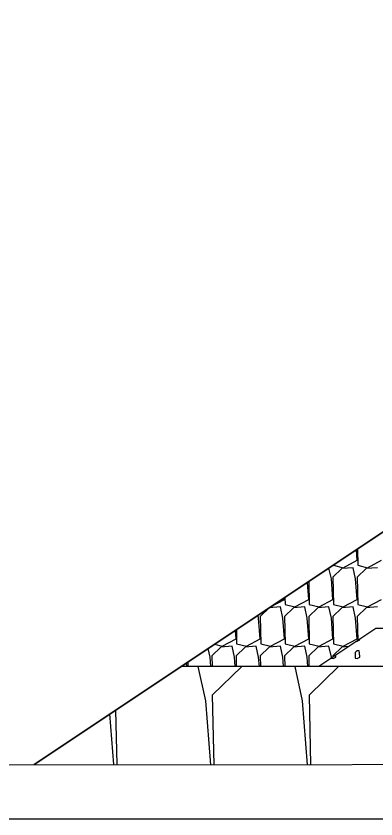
# Model space of a CAD drawing. Extents: x -26 to 4903, y -1010 to 9587.
# Drawn here: x 76.57 to 86.01, y 5000 to 5021.07 of the extents above; entities that cross this region are included whole.
import ezdxf

# ---------------------------------------------------------------- set-up
doc = ezdxf.new("R2010")
doc.units = 0
for name, color, linetype in [('Default', 7, 'Continuous'), ('Exist Cross Section Cell', 7, 'Continuous'), ('Exist XS Ground Line', 7, 'Continuous'), ('Prop XS Class II Rip Rap Ditch Liner', 7, 'Continuous')]:
    doc.layers.add(name, color=color, linetype=linetype)

msp = doc.modelspace()

# ---------------------------------------------------------------- linework, layer by layer
at = {"layer": 'Default'}
msp.add_line((106.5, 5021.066), (77.043, 5001.428), dxfattribs=at)
at = {"layer": 'Exist Cross Section Cell'}
msp.add_line((0, 5000), (150, 5000), dxfattribs=at)
at = {"layer": 'Exist XS Ground Line'}
for p, q in [((76.103, 5001.43), (84.273, 5001.418)), ((84.273, 5001.418), (90.196, 5001.465))]:
    msp.add_line(p, q, dxfattribs=at)
at = {"layer": 'Prop XS Class II Rip Rap Ditch Liner'}
for p, q in [((77.043, 5001.428), (106.5, 5021.066)), ((85.515, 5006.789), (85.493, 5007.062)), ((85.521, 5007.08), (85.53, 5006.656)), ((84.895, 5006.663), (84.895, 5006.656)), ((85.151, 5006.592), (85.515, 5006.789)), ((85.786, 5006.592), (86.15, 5006.789)), ((84.837, 5006.302), (84.775, 5006.583)), ((85.116, 5006.568), (84.88, 5006.34)), ((84.895, 5006.656), (85.151, 5006.592)), ((85.409, 5006.592), (85.116, 5006.568)), ((85.472, 5006.302), (85.409, 5006.592)), ((85.751, 5006.568), (85.515, 5006.34)), ((85.53, 5006.656), (85.786, 5006.592)), ((86.043, 5006.592), (85.751, 5006.568)), ((84.88, 5005.76), (84.837, 5006.302)), ((84.88, 5006.34), (84.895, 5005.626)), ((85.515, 5005.76), (85.472, 5006.302)), ((85.515, 5006.34), (85.53, 5005.626)), ((84.245, 5005.76), (84.21, 5006.206)), ((84.247, 5006.231), (84.26, 5005.626)), ((83.246, 5005.562), (83.61, 5005.76)), ((83.61, 5005.76), (83.606, 5005.804)), ((83.621, 5005.814), (83.625, 5005.626)), ((83.625, 5005.626), (83.881, 5005.562)), ((83.881, 5005.562), (84.245, 5005.76)), ((84.26, 5005.626), (84.516, 5005.562)), ((84.516, 5005.562), (84.88, 5005.76)), ((84.895, 5005.626), (85.151, 5005.562)), ((85.151, 5005.562), (85.515, 5005.76)), ((85.53, 5005.626), (85.786, 5005.562)), ((85.786, 5005.562), (86.15, 5005.76)), ((83.211, 5005.539), (82.975, 5005.31)), ((83.504, 5005.562), (83.211, 5005.539)), ((83.244, 5005.562), (83.246, 5005.562)), ((83.567, 5005.272), (83.504, 5005.562)), ((83.846, 5005.539), (83.61, 5005.31)), ((84.139, 5005.562), (83.846, 5005.539)), ((84.202, 5005.272), (84.139, 5005.562)), ((84.481, 5005.539), (84.245, 5005.31)), ((84.774, 5005.562), (84.481, 5005.539)), ((84.837, 5005.272), (84.774, 5005.562)), ((85.116, 5005.539), (84.88, 5005.31)), ((85.409, 5005.562), (85.116, 5005.539)), ((85.472, 5005.272), (85.409, 5005.562)), ((85.751, 5005.539), (85.515, 5005.31)), ((86.043, 5005.562), (85.751, 5005.539)), ((82.932, 5005.272), (82.917, 5005.344)), ((82.975, 5004.73), (82.932, 5005.272)), ((82.975, 5005.31), (82.99, 5004.597)), ((83.61, 5004.73), (83.567, 5005.272)), ((83.61, 5005.31), (83.625, 5004.597)), ((84.245, 5004.73), (84.202, 5005.272)), ((84.245, 5005.31), (84.26, 5004.597)), ((84.88, 5004.73), (84.837, 5005.272)), ((84.88, 5005.31), (84.895, 5004.597)), ((85.515, 5004.73), (85.472, 5005.272)), ((85.515, 5005.31), (85.528, 5004.682)), ((86.006, 5005), (84.506, 5004)), ((104.436, 5005), (86.006, 5005)), ((82.34, 5004.73), (82.323, 5004.948)), ((82.347, 5004.965), (82.355, 5004.597)), ((81.775, 5004.583), (81.976, 5004.532)), ((81.976, 5004.532), (82.34, 5004.73)), ((82.355, 5004.597), (82.611, 5004.532)), ((82.611, 5004.532), (82.975, 5004.73)), ((82.99, 5004.597), (83.246, 5004.532)), ((83.246, 5004.532), (83.61, 5004.73)), ((83.625, 5004.597), (83.881, 5004.532)), ((83.881, 5004.532), (84.245, 5004.73)), ((84.26, 5004.597), (84.516, 5004.532)), ((84.516, 5004.532), (84.88, 5004.73)), ((84.895, 5004.597), (85.151, 5004.532)), ((85.151, 5004.532), (85.515, 5004.73)), ((85.504, 5004.666), (85.513, 5004.663)), ((85.513, 5004.663), (85.586, 5004.703)), ((85.586, 5004.703), (85.585, 5004.719)), ((81.662, 5004.243), (81.612, 5004.474)), ((81.941, 5004.509), (81.705, 5004.281)), ((82.234, 5004.532), (81.941, 5004.509)), ((82.297, 5004.243), (82.234, 5004.532)), ((82.576, 5004.509), (82.34, 5004.281)), ((82.869, 5004.532), (82.576, 5004.509)), ((82.932, 5004.243), (82.869, 5004.532)), ((83.211, 5004.509), (82.975, 5004.281)), ((83.504, 5004.532), (83.211, 5004.509)), ((83.567, 5004.243), (83.504, 5004.532)), ((83.846, 5004.509), (83.61, 5004.281)), ((84.139, 5004.532), (83.846, 5004.509)), ((84.202, 5004.243), (84.139, 5004.532)), ((84.481, 5004.509), (84.245, 5004.281)), ((84.774, 5004.532), (84.481, 5004.509)), ((84.837, 5004.243), (84.774, 5004.532)), ((85.116, 5004.509), (84.88, 5004.281)), ((85.29, 5004.523), (85.116, 5004.509)), ((85.506, 5004.409), (85.459, 5004.363)), ((85.459, 5004.363), (85.462, 5004.22)), ((85.565, 5004.413), (85.506, 5004.409)), ((85.578, 5004.355), (85.565, 5004.413)), ((85.586, 5004.247), (85.578, 5004.355)), ((81.682, 5004), (81.662, 5004.243)), ((81.705, 5004.281), (81.711, 5004)), ((82.316, 5004), (82.297, 5004.243)), ((82.34, 5004.281), (82.346, 5004)), ((82.951, 5004), (82.932, 5004.243)), ((82.975, 5004.281), (82.981, 5004)), ((83.586, 5004), (83.567, 5004.243)), ((83.61, 5004.281), (83.616, 5004)), ((84.221, 5004), (84.202, 5004.243)), ((84.245, 5004.281), (84.251, 5004)), ((84.836, 5004.22), (84.886, 5004.207)), ((84.839, 5004.222), (84.837, 5004.243)), ((84.88, 5004.281), (84.88, 5004.25)), ((84.886, 5004.207), (84.959, 5004.247)), ((84.959, 5004.247), (84.955, 5004.299)), ((85.462, 5004.22), (85.513, 5004.207)), ((85.513, 5004.207), (85.586, 5004.247)), ((101.445, 5004), (80.9, 5004)), ((81.047, 5004), (81.039, 5004.093)), ((81.074, 5004.116), (81.076, 5004)), ((81.543, 5003.099), (81.346, 5004)), ((82.487, 5004), (81.714, 5003.251)), ((84.083, 5003.099), (83.885, 5004)), ((85.027, 5004), (84.254, 5003.251)), ((81.675, 5001.422), (81.543, 5003.099)), ((81.714, 5003.251), (81.753, 5001.421)), ((84.215, 5001.418), (84.083, 5003.099)), ((84.254, 5003.251), (84.293, 5001.418)), ((79.135, 5001.425), (79.031, 5002.754)), ((79.183, 5002.855), (79.213, 5001.425))]:
    msp.add_line(p, q, dxfattribs=at)

doc.saveas('drawing.dxf')
